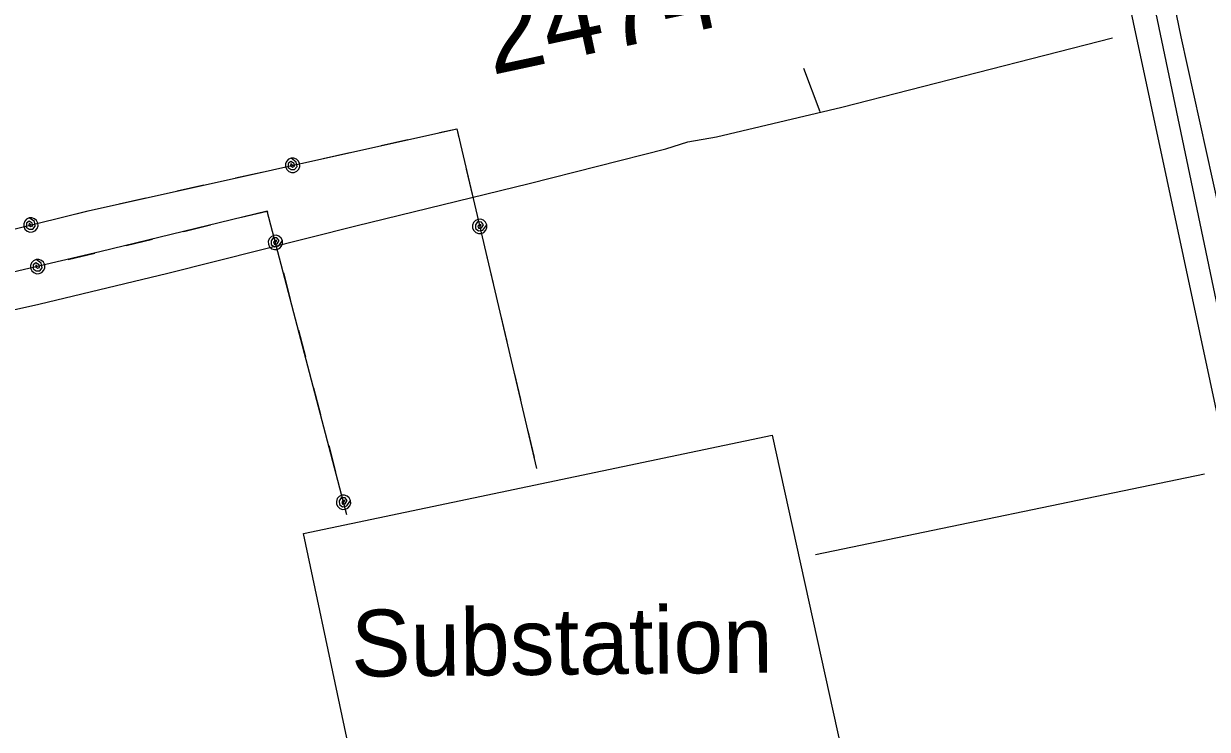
# Model space of a CAD drawing. Extents: x 3263578 to 3301413, y 764927 to 798602.
# Drawn here: x 3273272 to 3274744, y 790529 to 791406 of the extents above; entities that cross this region are included whole.
import ezdxf

# ---------------------------------------------------------------- set-up
doc = ezdxf.new("R2010")
doc.units = 0
for name, color, linetype in [('V-LEVE-TOET', 7, 'Continuous'), ('V-ROAD-CNTR', 7, 'Continuous'), ('V-SITE-OTLN', 7, 'Continuous'), ('V-SITE-OTLN-IDEN', 7, 'Continuous'), ('V-SURV-IDEN', 7, 'Continuous'), ('V-TOPO-SHOR', 7, 'Continuous'), ('V-UTIL-LINE', 7, 'Continuous')]:
    doc.layers.add(name, color=color, linetype=linetype)

msp = doc.modelspace()

# ---------------------------------------------------------------- linework, layer by layer
at = {"layer": 'V-LEVE-TOET'}
msp.add_lwpolyline([(3274147.7, 794016), (3274215.5, 793688.4), (3274292.5, 793337.8), (3274368.6, 792991.7), (3274440.3, 792665.9), (3274514.5, 792322.2), (3274557.9, 792127), (3274641.4, 791729.7), (3274711.5, 791389.4), (3274758.8, 791175.6), (3274817, 790903.8), (3274841.6, 790790.6), (3274847.2, 790760.6), (3274850.4, 790746), (3274855, 790725.6), (3274913.8, 790453.8), (3274977.1, 790147.8), (3275046.8, 789814.6)], dxfattribs=at)
at = {"layer": 'V-ROAD-CNTR'}
msp.add_lwpolyline([(3274094.3, 794018.7), (3274215.3, 793444.5), (3274447.4, 792362.4), (3274734.5, 791022), (3274976.4, 789891.9), (3275226.5, 788721.3)], dxfattribs=at)
at = {"layer": 'V-SITE-OTLN'}
msp.add_lwpolyline([(3274294, 790480.2), (3274292.4, 790479.3), (3274042.2, 790424.7), (3274045.2, 790415.1), (3273710.3, 790346.1), (3273619.9, 790772.3), (3274203.1, 790894.3)], close=True, dxfattribs=at)
at = {"layer": 'V-TOPO-SHOR'}
for p, q in [((3274242.1, 791350.7), (3274262.2, 791296.8)), ((3274256.7, 790745.9), (3274740.7, 790846.5))]:
    msp.add_line(p, q, dxfattribs=at)
for points in [[(3274805.4, 790834.5), (3274757.5, 791052.6), (3274647.3, 791577.3), (3274532.4, 792097.2), (3274479.7, 792351.2), (3274458.1, 792449.5)], [(3272777, 790870), (3272940.2, 790944.2), (3273072.4, 791004.2), (3273109.9, 791017.1), (3273290.6, 791057.4), (3273451.1, 791095.7), (3273685.1, 791154.6), (3273900.5, 791207.3), (3274070.5, 791250.2), (3274097.9, 791258.9), (3274133.8, 791265.4), (3274289.4, 791302.1), (3274626.5, 791388.5)]]:
    msp.add_lwpolyline(points, dxfattribs=at)
at = {"layer": 'V-UTIL-LINE'}
for points in [[(3269572.7, 790233.5), (3270651.1, 790501.3), (3271731.1, 790775.4), (3272245.8, 790900.4), (3273352, 791173.4), (3273810.5, 791275.3), (3273909.8, 790853.1)], [(3273716.6, 791254.4), (3273749.8, 791261.8)], [(3273788.9, 791270.5), (3273810.5, 791275.3), (3273813.2, 791263.8)], [(3273606.3, 791229.9), (3273604.2, 791231.9), (3273603.9, 791229.6), (3273606, 791227.7), (3273608.7, 791228.7), (3273608.2, 791232), (3273604.3, 791234.7), (3273600.9, 791232.1), (3273600.6, 791227.2), (3273604.4, 791224.6), (3273608.8, 791224.6), (3273611.8, 791228.4), (3273610.9, 791233.8), (3273604.4, 791238.7), (3273601.2, 791237.3), (3273598.7, 791234.7), (3273597.5, 791231.5), (3273597.5, 791228), (3273599, 791224.7), (3273601.5, 791222.3), (3273604.8, 791221), (3273608.3, 791221.1), (3273611.5, 791222.5), (3273613.9, 791225.1), (3273615.2, 791228.4), (3273615.1, 791231.9), (3273613.7, 791235.1), (3273611.2, 791237.5), (3273607.9, 791238.8), (3273604.4, 791238.7)], [(3273644.4, 791238.4), (3273677.6, 791245.8)], [(3273535.1, 791214.1), (3273568.2, 791221.4)], [(3273822.4, 791224.9), (3273830.2, 791191.8)], [(3273462.8, 791198), (3273496, 791205.4)], [(3273390.6, 791181.9), (3273423.8, 791189.3)], [(3273673.8, 790795.3), (3273574.7, 791172.9), (3273366.6, 791122.1), (3272822.1, 790994.8), (3271744.8, 790714.3), (3270666.7, 790442.3), (3270128.7, 790302.4), (3269583.6, 790172.4)], [(3273318.5, 791165.1), (3273351.5, 791173.2)], [(3273542.9, 791165.2), (3273574.7, 791172.9), (3273575, 791171.7)], [(3273280.7, 791155.8), (3273278.5, 791157.7), (3273278.3, 791155.3), (3273280.4, 791153.6), (3273283.1, 791154.6), (3273282.5, 791157.9), (3273278.5, 791160.4), (3273275.2, 791157.8), (3273275, 791152.9), (3273278.8, 791150.4), (3273283.3, 791150.5), (3273286.2, 791154.3), (3273285.2, 791159.8), (3273278.5, 791164.5), (3273275.4, 791163), (3273273, 791160.4), (3273271.8, 791157.1), (3273271.9, 791153.6), (3273273.4, 791150.4), (3273276, 791148), (3273279.3, 791146.9), (3273282.8, 791147), (3273286, 791148.5), (3273288.4, 791151.1), (3273289.6, 791154.4), (3273289.4, 791157.9), (3273287.9, 791161.1), (3273285.3, 791163.5), (3273282, 791164.7), (3273278.5, 791164.5)], [(3273839.1, 791153.8), (3273841, 791156), (3273838.7, 791156.2), (3273836.9, 791154.2), (3273837.9, 791151.4), (3273841.3, 791152), (3273843.8, 791155.9), (3273841.2, 791159.3), (3273836.3, 791159.5), (3273833.7, 791155.7), (3273833.8, 791151.3), (3273837.6, 791148.3), (3273843.1, 791149.3), (3273847.9, 791155.9), (3273846.4, 791159.1), (3273843.8, 791161.5), (3273840.6, 791162.7), (3273837, 791162.6), (3273833.8, 791161.1), (3273831.5, 791158.6), (3273830.2, 791155.3), (3273830.3, 791151.8), (3273831.8, 791148.6), (3273834.4, 791146.2), (3273837.7, 791144.9), (3273841.2, 791145.1), (3273844.4, 791146.5), (3273846.8, 791149.1), (3273848, 791152.4), (3273847.9, 791155.9)], [(3273471, 791147.6), (3273504, 791155.7)], [(3273399.1, 791130.1), (3273432.1, 791138.1)], [(3273584.9, 791134), (3273586.8, 791136.2), (3273584.5, 791136.4), (3273582.7, 791134.3), (3273583.8, 791131.5), (3273587.1, 791132.2), (3273589.6, 791136.2), (3273586.9, 791139.5), (3273582, 791139.6), (3273579.5, 791135.8), (3273579.7, 791131.3), (3273583.6, 791128.5), (3273589, 791129.6), (3273593.6, 791136.3), (3273592.1, 791139.4), (3273589.4, 791141.8), (3273586.1, 791142.9), (3273582.6, 791142.7), (3273579.5, 791141.1), (3273577.1, 791138.5), (3273576, 791135.2), (3273576.2, 791131.7), (3273577.7, 791128.5), (3273580.4, 791126.2), (3273583.7, 791125.1), (3273587.2, 791125.3), (3273590.3, 791126.8), (3273592.7, 791129.4), (3273593.8, 791132.8), (3273593.6, 791136.3)], [(3273327.1, 791112.9), (3273360.2, 791120.6)], [(3273848, 791115.9), (3273855.8, 791082.8)], [(3273289.1, 791104), (3273287, 791106), (3273286.7, 791103.7), (3273288.8, 791101.9), (3273291.6, 791102.8), (3273290.9, 791106.2), (3273287, 791108.7), (3273283.6, 791106.1), (3273283.5, 791101.3), (3273287.2, 791098.7), (3273291.7, 791098.7), (3273294.6, 791102.6), (3273293.7, 791108), (3273287.1, 791112.8), (3273283.9, 791111.3), (3273281.5, 791108.8), (3273280.3, 791105.5), (3273280.4, 791102), (3273281.8, 791098.8), (3273284.4, 791096.4), (3273287.7, 791095.1), (3273291.2, 791095.3), (3273294.4, 791096.7), (3273296.8, 791099.3), (3273298, 791102.6), (3273297.9, 791106.1), (3273296.4, 791109.3), (3273293.9, 791111.7), (3273290.6, 791112.9), (3273287.1, 791112.8)], [(3273594.8, 791096.3), (3273603.4, 791063.4)], [(3273865, 791043.8), (3273872.8, 791010.7)], [(3273613.6, 791024.7), (3273622.2, 790991.8)], [(3273881.9, 790971.8), (3273889.7, 790938.7)], [(3273632.4, 790953.1), (3273641, 790920.2)], [(3273898.9, 790899.8), (3273906.7, 790866.7)], [(3273651.2, 790881.5), (3273659.8, 790848.6)], [(3273669.7, 790810.9), (3273671.6, 790813.1), (3273669.2, 790813.3), (3273667.5, 790811.2), (3273668.6, 790808.5), (3273671.9, 790809.2), (3273674.4, 790813.2), (3273671.6, 790816.5), (3273666.8, 790816.5), (3273664.3, 790812.7), (3273664.5, 790808.2), (3273668.4, 790805.4), (3273673.8, 790806.5), (3273678.4, 790813.2), (3273676.9, 790816.4), (3273674.2, 790818.7), (3273670.9, 790819.8), (3273667.4, 790819.6), (3273664.2, 790818.1), (3273661.9, 790815.5), (3273660.8, 790812.1), (3273661, 790808.6), (3273662.5, 790805.5), (3273665.2, 790803.2), (3273668.5, 790802), (3273672, 790802.2), (3273675.1, 790803.8), (3273677.5, 790806.4), (3273678.6, 790809.7), (3273678.4, 790813.2)]]:
    msp.add_lwpolyline(points, dxfattribs=at)

# ---------------------------------------------------------------- texts
at = {"layer": 'V-SITE-OTLN-IDEN'}
msp.add_text('Substation', height=83, rotation=0.5621, dxfattribs=at).set_placement((3273679.4, 790594.1))
at = {"layer": 'V-SURV-IDEN'}
msp.add_text('2474+73.2', height=100, rotation=12.1483, dxfattribs=at).set_placement((3273853.9, 791341.9))

doc.saveas('drawing.dxf')
